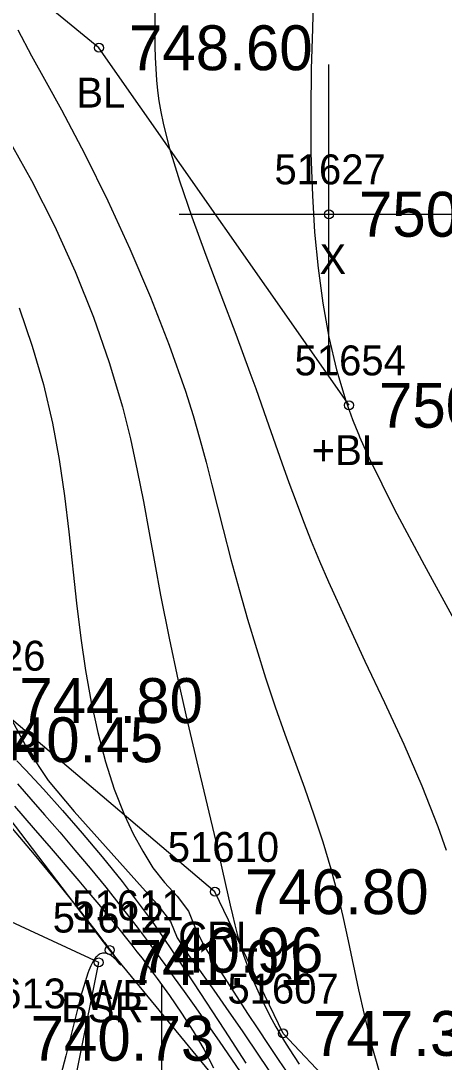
# Model space of a CAD drawing. Extents: x 1378535 to 1380697, y 997729 to 1000024.
# Drawn here: x 1379907.32 to 1379921.45, y 998852.85 to 998887.65 of the extents above; entities that cross this region are included whole.
import ezdxf

# ---------------------------------------------------------------- set-up
doc = ezdxf.new("R2010")
doc.units = 0
for name, color, linetype in [('RD_DTM_BkLn1', 7, 'Continuous'), ('RD_DTM_BkLn2', 7, 'Continuous'), ('RD_DTM_BkLn_txCode', 7, 'Continuous'), ('RD_DTM_Major1', 7, 'Continuous'), ('RD_DTM_Minor1', 7, 'Continuous'), ('RD_EX_H2O', 7, 'Continuous'), ('RD_EX_H2O_txCode', 7, 'Continuous'), ('RD_EX_Misc', 7, 'Continuous'), ('RD_EX_Misc_txCode', 7, 'Continuous'), ('RD_EX_TX_H2O_ELEV', 7, 'Continuous'), ('RD_EX_TX_Misc_ELEV', 7, 'Continuous'), ('RD_SMD_Locator', 7, 'Continuous')]:
    doc.layers.add(name, color=color, linetype=linetype)

msp = doc.modelspace()

# ---------------------------------------------------------------- linework, layer by layer
at = {"layer": 'RD_DTM_BkLn1'}
msp.add_lwpolyline([(1379918.272, 998874.802), (1379909.924, 998886.751), (1379900.574, 998894.408), (1379885.689, 998904.502)], dxfattribs=at)
at = {"layer": 'RD_DTM_BkLn2'}
msp.add_lwpolyline([(1380068.669, 998773.353), (1380055.416, 998791.262), (1380046.405, 998792.892), (1380040.759, 998790.306), (1380029.119, 998801.125), (1380010.691, 998809.061), (1379998.75, 998804.999), (1379976.167, 998807.09), (1379928.643, 998833.57), (1379917.605, 998843.988), (1379907.907, 998846.129), (1379909.914, 998856.179), (1379900.219, 998860.675), (1379897.268, 998867.755), (1379895.377, 998874.668), (1379890.561, 998880.572), (1379881.005, 998897.711), (1379867.047, 998914.158), (1379841.508, 998933.617), (1379816.848, 998950.286), (1379776.874, 998982.461), (1379760.159, 998998.029), (1379755.456, 999017.171)], dxfattribs=at)
at = {"layer": 'RD_DTM_Major1'}
for points in [[(1379917.092, 998888.697), (1379917.048, 998887.396), (1379917.012, 998886.038), (1379916.994, 998884.641), (1379917.002, 998883.226), (1379917.048, 998881.811), (1379917.125, 998880.586), (1379917.24, 998879.383), (1379917.399, 998878.211), (1379917.603, 998877.077), (1379917.858, 998875.989), (1379918.166, 998874.954), (1379918.219, 998874.797), (1379918.274, 998874.641), (1379918.331, 998874.486), (1379918.389, 998874.331), (1379918.511, 998874.021), (1379918.595, 998873.817), (1379918.624, 998873.748), (1379918.767, 998873.42), (1379918.897, 998873.129), (1379918.943, 998873.031), (1379919.788, 998871.32), (1379920.778, 998869.467), (1379921.844, 998867.532)], [(1379907.001, 998864.305), (1379907.545, 998863.284), (1379908.227, 998862.257), (1379909.093, 998861.22), (1379911.857, 998858.14), (1379912.316, 998857.548), (1379912.532, 998857.006), (1379912.909, 998856.427), (1379913.338, 998855.842), (1379913.754, 998855.259), (1379914.162, 998854.678), (1379914.723, 998853.864), (1379915.278, 998853.05), (1379916.376, 998851.422)]]:
    msp.add_lwpolyline(points, dxfattribs=at)
at = {"layer": 'RD_DTM_Minor1'}
for points in [[(1379911.784, 998887.975), (1379911.785, 998887.57), (1379911.787, 998887.179), (1379911.791, 998886.798), (1379911.801, 998886.421), (1379911.819, 998886.045), (1379911.846, 998885.666), (1379911.881, 998885.327), (1379911.928, 998884.977), (1379911.989, 998884.613), (1379912.067, 998884.228), (1379912.163, 998883.819), (1379912.279, 998883.38), (1379912.61, 998882.303), (1379913.024, 998881.102), (1379913.493, 998879.82), (1379913.992, 998878.498), (1379914.491, 998877.178), (1379914.965, 998875.902), (1379915.157, 998875.368), (1379915.342, 998874.848), (1379915.52, 998874.341), (1379916.033, 998872.873), (1379916.267, 998872.221), (1379916.506, 998871.572), (1379916.753, 998870.92), (1379917.014, 998870.262), (1379917.29, 998869.59), (1379917.585, 998868.902), (1379918.172, 998867.604), (1379918.806, 998866.252), (1379919.458, 998864.868), (1379920.1, 998863.472), (1379920.704, 998862.084), (1379921.242, 998860.725), (1379921.521, 998859.938)], [(1379907.211, 998887.346), (1379907.673, 998886.486), (1379908.163, 998885.602), (1379908.669, 998884.681), (1379909.447, 998883.196), (1379910.216, 998881.634), (1379910.956, 998880.028), (1379911.648, 998878.41), (1379912.273, 998876.813), (1379912.812, 998875.268), (1379913.065, 998874.458), (1379913.292, 998873.668), (1379913.5, 998872.897), (1379913.695, 998872.14), (1379913.882, 998871.393), (1379914.069, 998870.652), (1379914.33, 998869.646), (1379914.601, 998868.647), (1379914.884, 998867.653), (1379915.179, 998866.668), (1379915.488, 998865.69), (1379915.812, 998864.722), (1379916.133, 998863.813), (1379916.786, 998862.011), (1379917.101, 998861.113), (1379917.397, 998860.215), (1379917.665, 998859.312), (1379917.874, 998858.514), (1379918.064, 998857.711), (1379918.241, 998856.902), (1379918.588, 998855.269), (1379918.774, 998854.443), (1379919.015, 998853.464), (1379919.288, 998852.486)], [(1379906.83, 998883.829), (1379907.674, 998882.32), (1379908.441, 998880.797), (1379909.13, 998879.269), (1379909.738, 998877.746), (1379910.264, 998876.236), (1379910.704, 998874.749), (1379910.972, 998873.682), (1379911.204, 998872.627), (1379911.411, 998871.581), (1379911.602, 998870.539), (1379911.789, 998869.498), (1379911.982, 998868.453), (1379912.268, 998867.018), (1379912.572, 998865.595), (1379912.884, 998864.21), (1379913.191, 998862.89), (1379913.821, 998860.225), (1379914.026, 998859.332), (1379914.148, 998858.79), (1379914.226, 998858.437), (1379914.301, 998858.096), (1379914.377, 998857.766), (1379914.456, 998857.441), (1379914.54, 998857.121), (1379914.632, 998856.8), (1379914.764, 998856.389), (1379914.913, 998855.973), (1379915.081, 998855.553), (1379915.267, 998855.13), (1379915.472, 998854.702), (1379915.697, 998854.272), (1379915.832, 998854.029), (1379915.973, 998853.785), (1379916.121, 998853.539), (1379916.276, 998853.29), (1379916.438, 998853.038), (1379916.607, 998852.783)], [(1379907.262, 998878.058), (1379907.697, 998876.778), (1379908.067, 998875.491), (1379908.371, 998874.201), (1379908.595, 998872.988), (1379908.773, 998871.777), (1379908.919, 998870.571), (1379909.177, 998868.19), (1379909.318, 998867.023), (1379909.476, 998865.94), (1379909.663, 998864.884), (1379909.883, 998863.864), (1379910.138, 998862.889), (1379910.434, 998861.966), (1379910.774, 998861.105), (1379911.067, 998860.484), (1379911.384, 998859.897), (1379911.717, 998859.338), (1379912.115, 998858.855), (1379912.531, 998858.392), (1379912.912, 998857.898), (1379913.166, 998857.255), (1379913.475, 998856.667), (1379914.53, 998855.027), (1379914.886, 998854.479), (1379915.228, 998853.957), (1379915.577, 998853.432), (1379915.933, 998852.905), (1379916.297, 998852.373)], [(1379907.183, 998862.922), (1379907.466, 998862.621), (1379908.069, 998861.969), (1379908.707, 998861.259), (1379909.367, 998860.502), (1379910.034, 998859.706), (1379910.695, 998858.882), (1379911.336, 998858.038), (1379911.695, 998857.543), (1379912.045, 998857.044), (1379912.39, 998856.538), (1379912.732, 998856.025), (1379913.076, 998855.503), (1379914.114, 998853.911), (1379914.832, 998852.814)], [(1379907.202, 998862.145), (1379907.654, 998861.632), (1379908.11, 998861.112), (1379908.615, 998860.531), (1379909.123, 998859.937), (1379909.635, 998859.326), (1379910.15, 998858.696), (1379910.67, 998858.043), (1379911.194, 998857.364), (1379911.5, 998856.957), (1379911.808, 998856.539), (1379912.121, 998856.11), (1379912.44, 998855.668), (1379912.765, 998855.212), (1379913.098, 998854.741), (1379913.932, 998853.55), (1379914.783, 998852.307)], [(1379907.106, 998861.407), (1379907.731, 998860.684), (1379908.333, 998859.984), (1379909.254, 998858.905), (1379909.59, 998858.508), (1379909.915, 998858.12), (1379910.232, 998857.738), (1379910.542, 998857.358), (1379910.845, 998856.98), (1379911.019, 998856.761), (1379911.191, 998856.54), (1379911.362, 998856.318), (1379911.532, 998856.094), (1379911.702, 998855.868), (1379911.872, 998855.638), (1379912.28, 998855.071), (1379912.68, 998854.487), (1379913.064, 998853.888), (1379913.423, 998853.277), (1379913.748, 998852.656)], [(1379906.907, 998860.803), (1379907.761, 998859.793), (1379908.538, 998858.846), (1379909.214, 998857.998), (1379909.817, 998857.224), (1379910.084, 998856.874), (1379910.106, 998856.844), (1379910.149, 998856.787), (1379910.17, 998856.76), (1379910.218, 998856.696), (1379910.263, 998856.636), (1379910.305, 998856.579), (1379910.382, 998856.475), (1379910.417, 998856.428), (1379910.518, 998856.29), (1379910.59, 998856.19), (1379910.636, 998856.124), (1379910.655, 998856.093), (1379910.65, 998856.094), (1379910.623, 998856.125), (1379910.573, 998856.183), (1379910.506, 998856.259), (1379910.422, 998856.339), (1379910.326, 998856.413), (1379910.22, 998856.469), (1379910.107, 998856.494), (1379910.073, 998856.495), (1379910.038, 998856.491), (1379910.004, 998856.482), (1379909.969, 998856.469), (1379909.934, 998856.451), (1379909.899, 998856.427), (1379909.874, 998856.406), (1379909.849, 998856.383), (1379909.824, 998856.356), (1379909.799, 998856.326), (1379909.774, 998856.292), (1379909.75, 998856.255), (1379909.716, 998856.199), (1379909.683, 998856.135), (1379909.65, 998856.065), (1379909.617, 998855.989), (1379909.585, 998855.906), (1379909.552, 998855.818), (1379909.322, 998855.068), (1379909.081, 998854.123), (1379908.819, 998853.06), (1379908.529, 998851.954)]]:
    msp.add_lwpolyline(points, dxfattribs=at)
at = {"layer": 'RD_EX_H2O'}
for points in [[(1380070.621, 998774.633), (1380055.416, 998791.262), (1380053.724, 998791.967), (1380046.405, 998792.892), (1380043.626, 998791.979), (1380040.398, 998791.019), (1380029.23, 998801.494), (1380010.575, 998809.953), (1379999.064, 998806.017), (1379976.33, 998808.61), (1379928.894, 998834.283), (1379918.79, 998846.238), (1379910.283, 998856.591), (1379904.931, 998863.621), (1379897.769, 998868.2), (1379895.816, 998874.908), (1379890.915, 998880.907), (1379881.561, 998898.346), (1379867.26, 998914.916), (1379841.927, 998933.998)], [(1380108.189, 998741.589), (1380085.378, 998754.286), (1380077.645, 998768.896), (1380071.453, 998775.863), (1380057.354, 998791.791), (1380046.587, 998794.093), (1380040.905, 998791.763), (1380029.705, 998802.496), (1380010.231, 998811.955), (1379998.501, 998809.16), (1379976.765, 998811.574), (1379935.013, 998837.057), (1379921.054, 998848.528), (1379916.07, 998853.807), (1379913.795, 998858.542), (1379906.262, 998864.932), (1379899.149, 998873.757), (1379888.525, 998891.494)]]:
    msp.add_lwpolyline(points, dxfattribs=at)
at = {"layer": 'RD_EX_Misc'}
for p, q in [((1379917.601, 998876.186), (1379917.601, 998886.186)), ((1379912.601, 998881.186), (1379922.601, 998881.186)), ((1379912.025, 998845.424), (1379912.025, 998855.424))]:
    msp.add_line(p, q, dxfattribs=at)
at = {"layer": 'RD_SMD_Locator'}
for centre in [(1379909.924, 998886.751), (1379917.601, 998881.186), (1379918.272, 998874.802), (1379913.795, 998858.542), (1379910.283, 998856.591), (1379909.914, 998856.179), (1379916.07, 998853.807)]:
    msp.add_circle(centre, 0.15, dxfattribs=at)

# ---------------------------------------------------------------- texts
at = {"layer": 'RD_DTM_BkLn_txCode'}
for s, p in [('BL', (1379909.168, 998884.751)), ('51654', (1379916.453, 998875.802)), ('+BL', (1379917.028, 998872.802)), ('51612', (1379908.379, 998857.179)), ('51613', (1379905.105, 998854.643)), ('BSR', (1379908.662, 998854.179))]:
    msp.add_text(s, height=1, dxfattribs=at).set_placement(p)
at = {"layer": 'RD_EX_H2O_txCode'}
for s, p in [('51626', (1379904.419, 998865.932)), ('CRR', (1379905.01, 998862.932)), ('51610', (1379912.22, 998859.542)), ('51611', (1379909.031, 998857.591)), ('CRL', (1379912.567, 998856.542)), ('51607', (1379914.212, 998854.807)), ('WE', (1379909.444, 998854.591))]:
    msp.add_text(s, height=1, dxfattribs=at).set_placement(p)
at = {"layer": 'RD_EX_Misc_txCode'}
for s, p in [('51627', (1379915.782, 998882.186)), ('X', (1379917.286, 998879.186))]:
    msp.add_text(s, height=1, dxfattribs=at).set_placement(p)
at = {"layer": 'RD_EX_TX_H2O_ELEV'}
for s, p in [('744.80', (1379907.262, 998864.182)), ('740.45', (1379905.931, 998862.871)), ('746.80', (1379914.795, 998857.792)), ('740.96', (1379911.283, 998855.841)), ('747.34', (1379917.07, 998853.057))]:
    msp.add_text(s, height=1.5, dxfattribs=at).set_placement(p)
at = {"layer": 'RD_EX_TX_Misc_ELEV'}
for s, p in [('748.60', (1379910.924, 998886.001)), ('750.13', (1379918.601, 998880.436)), ('750.02', (1379919.272, 998874.052)), ('741.01', (1379910.914, 998855.429)), ('740.73', (1379907.64, 998852.893))]:
    msp.add_text(s, height=1.5, dxfattribs=at).set_placement(p)

doc.saveas('drawing.dxf')
